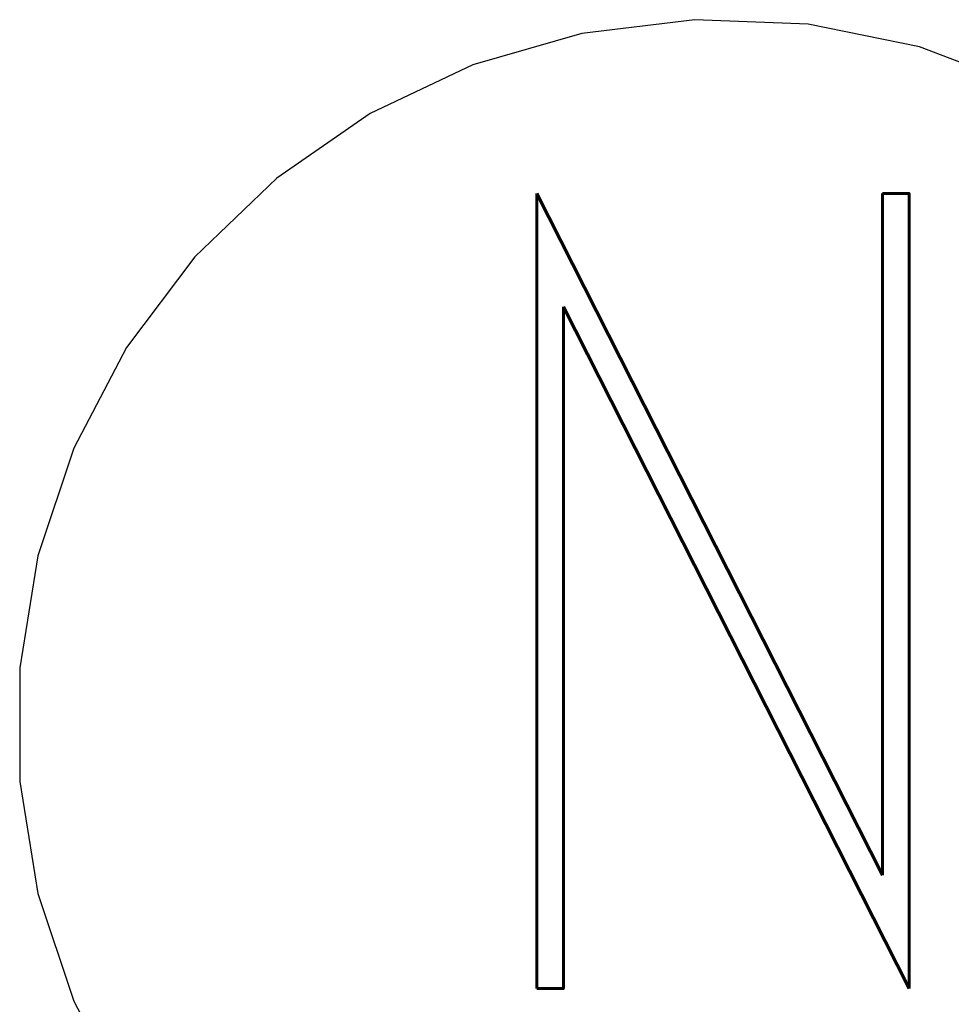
# Model space of a CAD drawing. Extents: x -2 to 113, y -136 to 16.
# Tile 532 of 541: x 107.9 to 109.19, y -4.88 to -3.53. Entities that reach past the tile are written whole.
import ezdxf
from ezdxf.enums import TextEntityAlignment as Align

# ---------------------------------------------------------------- set-up
doc = ezdxf.new("R2010")
doc.units = 0
doc.header["$MEASUREMENT"] = 0
doc.linetypes.add('SOLID', pattern=[0])
doc.layers.get('0').update_dxf_attribs({"linetype": 'SOLID'})
for name, color, linetype in [('1', 7, 'SOLID'), ('10', 7, 'SOLID'), ('11', 7, 'SOLID'), ('12', 7, 'SOLID'), ('13', 7, 'SOLID'), ('14', 7, 'SOLID'), ('15', 7, 'SOLID'), ('16', 7, 'SOLID'), ('17', 7, 'SOLID'), ('18', 7, 'SOLID'), ('19', 7, 'SOLID'), ('2', 7, 'SOLID'), ('20', 7, 'SOLID'), ('21', 7, 'SOLID'), ('22', 7, 'SOLID'), ('23', 7, 'SOLID'), ('24', 7, 'SOLID'), ('25', 7, 'SOLID'), ('26', 7, 'SOLID'), ('27', 7, 'SOLID'), ('28', 7, 'SOLID'), ('29', 7, 'SOLID'), ('3', 7, 'SOLID'), ('30', 7, 'SOLID'), ('31', 7, 'SOLID'), ('32', 7, 'SOLID'), ('33', 7, 'SOLID'), ('34', 7, 'SOLID'), ('35', 7, 'SOLID'), ('36', 7, 'SOLID'), ('37', 7, 'SOLID'), ('38', 7, 'SOLID'), ('39', 7, 'SOLID'), ('4', 7, 'SOLID'), ('40', 7, 'SOLID'), ('41', 7, 'SOLID'), ('42', 7, 'SOLID'), ('43', 7, 'SOLID'), ('44', 7, 'SOLID'), ('45', 7, 'SOLID'), ('46', 7, 'SOLID'), ('47', 7, 'SOLID'), ('48', 7, 'SOLID'), ('49', 7, 'SOLID'), ('5', 7, 'SOLID'), ('50', 7, 'SOLID'), ('51', 7, 'SOLID'), ('52', 7, 'SOLID'), ('53', 7, 'SOLID'), ('54', 7, 'SOLID'), ('55', 7, 'SOLID'), ('56', 7, 'SOLID'), ('57', 7, 'SOLID'), ('58', 7, 'SOLID'), ('59', 7, 'SOLID'), ('6', 7, 'SOLID'), ('60', 7, 'SOLID'), ('61', 7, 'SOLID'), ('62', 7, 'SOLID'), ('63', 7, 'SOLID'), ('64', 7, 'SOLID'), ('65', 7, 'SOLID'), ('66', 7, 'SOLID'), ('67', 7, 'SOLID'), ('68', 7, 'SOLID'), ('7', 7, 'SOLID'), ('8', 7, 'SOLID'), ('9', 7, 'SOLID')]:
    doc.layers.add(name, color=color, linetype=linetype)
doc.styles.add('ROMAND', font='romand', dxfattribs={"height": 1})

msp = doc.modelspace()

# ---------------------------------------------------------------- linework, layer by layer
at = {"color": 7, "linetype": 'SOLID'}
msp.add_lwpolyline([(109.2881, -3.6219), (109.1421, -3.5665), (108.989, -3.5353), (108.833, -3.529), (108.6779, -3.5478), (108.5279, -3.5913), (108.3867, -3.6582), (108.2582, -3.747), (108.1455, -3.8552), (108.0517, -3.98), (107.9791, -4.1184), (107.9296, -4.2665), (107.9046, -4.4207), (107.9046, -4.5769), (107.9296, -4.7311), (107.9791, -4.8793), (108.0517, -5.0176)], dxfattribs=at)
at = {"layer": '1', "color": 7, "linetype": 'SOLID'}
msp.add_lwpolyline([(109.2881, -3.6219), (109.1421, -3.5665), (108.989, -3.5353), (108.833, -3.529), (108.6779, -3.5478), (108.5279, -3.5913), (108.3867, -3.6582), (108.2582, -3.747), (108.1455, -3.8552), (108.0517, -3.98), (107.9791, -4.1184), (107.9296, -4.2665), (107.9046, -4.4207), (107.9046, -4.5769), (107.9296, -4.7311), (107.9791, -4.8793), (108.0517, -5.0176)], dxfattribs=at)
at = {"layer": '10', "color": 7, "linetype": 'SOLID'}
msp.add_lwpolyline([(109.2881, -3.6219), (109.1421, -3.5665), (108.989, -3.5353), (108.833, -3.529), (108.6779, -3.5478), (108.5279, -3.5913), (108.3867, -3.6582), (108.2582, -3.747), (108.1455, -3.8552), (108.0517, -3.98), (107.9791, -4.1184), (107.9296, -4.2665), (107.9046, -4.4207), (107.9046, -4.5769), (107.9296, -4.7311), (107.9791, -4.8793), (108.0517, -5.0176)], dxfattribs=at)
at = {"layer": '11', "color": 7, "linetype": 'SOLID'}
msp.add_lwpolyline([(109.2881, -3.6219), (109.1421, -3.5665), (108.989, -3.5353), (108.833, -3.529), (108.6779, -3.5478), (108.5279, -3.5913), (108.3867, -3.6582), (108.2582, -3.747), (108.1455, -3.8552), (108.0517, -3.98), (107.9791, -4.1184), (107.9296, -4.2665), (107.9046, -4.4207), (107.9046, -4.5769), (107.9296, -4.7311), (107.9791, -4.8793), (108.0517, -5.0176)], dxfattribs=at)
at = {"layer": '12', "color": 7, "linetype": 'SOLID'}
msp.add_lwpolyline([(109.2881, -3.6219), (109.1421, -3.5665), (108.989, -3.5353), (108.833, -3.529), (108.6779, -3.5478), (108.5279, -3.5913), (108.3867, -3.6582), (108.2582, -3.747), (108.1455, -3.8552), (108.0517, -3.98), (107.9791, -4.1184), (107.9296, -4.2665), (107.9046, -4.4207), (107.9046, -4.5769), (107.9296, -4.7311), (107.9791, -4.8793), (108.0517, -5.0176)], dxfattribs=at)
at = {"layer": '13', "color": 7, "linetype": 'SOLID'}
msp.add_lwpolyline([(109.2881, -3.6219), (109.1421, -3.5665), (108.989, -3.5353), (108.833, -3.529), (108.6779, -3.5478), (108.5279, -3.5913), (108.3867, -3.6582), (108.2582, -3.747), (108.1455, -3.8552), (108.0517, -3.98), (107.9791, -4.1184), (107.9296, -4.2665), (107.9046, -4.4207), (107.9046, -4.5769), (107.9296, -4.7311), (107.9791, -4.8793), (108.0517, -5.0176)], dxfattribs=at)
at = {"layer": '14', "color": 7, "linetype": 'SOLID'}
msp.add_lwpolyline([(109.2881, -3.6219), (109.1421, -3.5665), (108.989, -3.5353), (108.833, -3.529), (108.6779, -3.5478), (108.5279, -3.5913), (108.3867, -3.6582), (108.2582, -3.747), (108.1455, -3.8552), (108.0517, -3.98), (107.9791, -4.1184), (107.9296, -4.2665), (107.9046, -4.4207), (107.9046, -4.5769), (107.9296, -4.7311), (107.9791, -4.8793), (108.0517, -5.0176)], dxfattribs=at)
at = {"layer": '15', "color": 7, "linetype": 'SOLID'}
msp.add_lwpolyline([(109.2881, -3.6219), (109.1421, -3.5665), (108.989, -3.5353), (108.833, -3.529), (108.6779, -3.5478), (108.5279, -3.5913), (108.3867, -3.6582), (108.2582, -3.747), (108.1455, -3.8552), (108.0517, -3.98), (107.9791, -4.1184), (107.9296, -4.2665), (107.9046, -4.4207), (107.9046, -4.5769), (107.9296, -4.7311), (107.9791, -4.8793), (108.0517, -5.0176)], dxfattribs=at)
at = {"layer": '16', "color": 7, "linetype": 'SOLID'}
msp.add_lwpolyline([(109.2881, -3.6219), (109.1421, -3.5665), (108.989, -3.5353), (108.833, -3.529), (108.6779, -3.5478), (108.5279, -3.5913), (108.3867, -3.6582), (108.2582, -3.747), (108.1455, -3.8552), (108.0517, -3.98), (107.9791, -4.1184), (107.9296, -4.2665), (107.9046, -4.4207), (107.9046, -4.5769), (107.9296, -4.7311), (107.9791, -4.8793), (108.0517, -5.0176)], dxfattribs=at)
at = {"layer": '17', "color": 7, "linetype": 'SOLID'}
msp.add_lwpolyline([(109.2881, -3.6219), (109.1421, -3.5665), (108.989, -3.5353), (108.833, -3.529), (108.6779, -3.5478), (108.5279, -3.5913), (108.3867, -3.6582), (108.2582, -3.747), (108.1455, -3.8552), (108.0517, -3.98), (107.9791, -4.1184), (107.9296, -4.2665), (107.9046, -4.4207), (107.9046, -4.5769), (107.9296, -4.7311), (107.9791, -4.8793), (108.0517, -5.0176)], dxfattribs=at)
at = {"layer": '18', "color": 7, "linetype": 'SOLID'}
msp.add_lwpolyline([(109.2881, -3.6219), (109.1421, -3.5665), (108.989, -3.5353), (108.833, -3.529), (108.6779, -3.5478), (108.5279, -3.5913), (108.3867, -3.6582), (108.2582, -3.747), (108.1455, -3.8552), (108.0517, -3.98), (107.9791, -4.1184), (107.9296, -4.2665), (107.9046, -4.4207), (107.9046, -4.5769), (107.9296, -4.7311), (107.9791, -4.8793), (108.0517, -5.0176)], dxfattribs=at)
at = {"layer": '19', "color": 7, "linetype": 'SOLID'}
msp.add_lwpolyline([(109.2881, -3.6219), (109.1421, -3.5665), (108.989, -3.5353), (108.833, -3.529), (108.6779, -3.5478), (108.5279, -3.5913), (108.3867, -3.6582), (108.2582, -3.747), (108.1455, -3.8552), (108.0517, -3.98), (107.9791, -4.1184), (107.9296, -4.2665), (107.9046, -4.4207), (107.9046, -4.5769), (107.9296, -4.7311), (107.9791, -4.8793), (108.0517, -5.0176)], dxfattribs=at)
at = {"layer": '2', "color": 7, "linetype": 'SOLID'}
msp.add_lwpolyline([(109.2881, -3.6219), (109.1421, -3.5665), (108.989, -3.5353), (108.833, -3.529), (108.6779, -3.5478), (108.5279, -3.5913), (108.3867, -3.6582), (108.2582, -3.747), (108.1455, -3.8552), (108.0517, -3.98), (107.9791, -4.1184), (107.9296, -4.2665), (107.9046, -4.4207), (107.9046, -4.5769), (107.9296, -4.7311), (107.9791, -4.8793), (108.0517, -5.0176)], dxfattribs=at)
at = {"layer": '20', "color": 7, "linetype": 'SOLID'}
msp.add_lwpolyline([(109.2881, -3.6219), (109.1421, -3.5665), (108.989, -3.5353), (108.833, -3.529), (108.6779, -3.5478), (108.5279, -3.5913), (108.3867, -3.6582), (108.2582, -3.747), (108.1455, -3.8552), (108.0517, -3.98), (107.9791, -4.1184), (107.9296, -4.2665), (107.9046, -4.4207), (107.9046, -4.5769), (107.9296, -4.7311), (107.9791, -4.8793), (108.0517, -5.0176)], dxfattribs=at)
at = {"layer": '21', "color": 7, "linetype": 'SOLID'}
msp.add_lwpolyline([(109.2881, -3.6219), (109.1421, -3.5665), (108.989, -3.5353), (108.833, -3.529), (108.6779, -3.5478), (108.5279, -3.5913), (108.3867, -3.6582), (108.2582, -3.747), (108.1455, -3.8552), (108.0517, -3.98), (107.9791, -4.1184), (107.9296, -4.2665), (107.9046, -4.4207), (107.9046, -4.5769), (107.9296, -4.7311), (107.9791, -4.8793), (108.0517, -5.0176)], dxfattribs=at)
at = {"layer": '22', "color": 7, "linetype": 'SOLID'}
msp.add_lwpolyline([(109.2881, -3.6219), (109.1421, -3.5665), (108.989, -3.5353), (108.833, -3.529), (108.6779, -3.5478), (108.5279, -3.5913), (108.3867, -3.6582), (108.2582, -3.747), (108.1455, -3.8552), (108.0517, -3.98), (107.9791, -4.1184), (107.9296, -4.2665), (107.9046, -4.4207), (107.9046, -4.5769), (107.9296, -4.7311), (107.9791, -4.8793), (108.0517, -5.0176)], dxfattribs=at)
at = {"layer": '23', "color": 7, "linetype": 'SOLID'}
msp.add_lwpolyline([(109.2881, -3.6219), (109.1421, -3.5665), (108.989, -3.5353), (108.833, -3.529), (108.6779, -3.5478), (108.5279, -3.5913), (108.3867, -3.6582), (108.2582, -3.747), (108.1455, -3.8552), (108.0517, -3.98), (107.9791, -4.1184), (107.9296, -4.2665), (107.9046, -4.4207), (107.9046, -4.5769), (107.9296, -4.7311), (107.9791, -4.8793), (108.0517, -5.0176)], dxfattribs=at)
at = {"layer": '24', "color": 7, "linetype": 'SOLID'}
msp.add_lwpolyline([(109.2881, -3.6219), (109.1421, -3.5665), (108.989, -3.5353), (108.833, -3.529), (108.6779, -3.5478), (108.5279, -3.5913), (108.3867, -3.6582), (108.2582, -3.747), (108.1455, -3.8552), (108.0517, -3.98), (107.9791, -4.1184), (107.9296, -4.2665), (107.9046, -4.4207), (107.9046, -4.5769), (107.9296, -4.7311), (107.9791, -4.8793), (108.0517, -5.0176)], dxfattribs=at)
at = {"layer": '25', "color": 7, "linetype": 'SOLID'}
msp.add_lwpolyline([(109.2881, -3.6219), (109.1421, -3.5665), (108.989, -3.5353), (108.833, -3.529), (108.6779, -3.5478), (108.5279, -3.5913), (108.3867, -3.6582), (108.2582, -3.747), (108.1455, -3.8552), (108.0517, -3.98), (107.9791, -4.1184), (107.9296, -4.2665), (107.9046, -4.4207), (107.9046, -4.5769), (107.9296, -4.7311), (107.9791, -4.8793), (108.0517, -5.0176)], dxfattribs=at)
at = {"layer": '26', "color": 7, "linetype": 'SOLID'}
msp.add_lwpolyline([(109.2881, -3.6219), (109.1421, -3.5665), (108.989, -3.5353), (108.833, -3.529), (108.6779, -3.5478), (108.5279, -3.5913), (108.3867, -3.6582), (108.2582, -3.747), (108.1455, -3.8552), (108.0517, -3.98), (107.9791, -4.1184), (107.9296, -4.2665), (107.9046, -4.4207), (107.9046, -4.5769), (107.9296, -4.7311), (107.9791, -4.8793), (108.0517, -5.0176)], dxfattribs=at)
at = {"layer": '27', "color": 7, "linetype": 'SOLID'}
msp.add_lwpolyline([(109.2881, -3.6219), (109.1421, -3.5665), (108.989, -3.5353), (108.833, -3.529), (108.6779, -3.5478), (108.5279, -3.5913), (108.3867, -3.6582), (108.2582, -3.747), (108.1455, -3.8552), (108.0517, -3.98), (107.9791, -4.1184), (107.9296, -4.2665), (107.9046, -4.4207), (107.9046, -4.5769), (107.9296, -4.7311), (107.9791, -4.8793), (108.0517, -5.0176)], dxfattribs=at)
at = {"layer": '28', "color": 7, "linetype": 'SOLID'}
msp.add_lwpolyline([(109.2881, -3.6219), (109.1421, -3.5665), (108.989, -3.5353), (108.833, -3.529), (108.6779, -3.5478), (108.5279, -3.5913), (108.3867, -3.6582), (108.2582, -3.747), (108.1455, -3.8552), (108.0517, -3.98), (107.9791, -4.1184), (107.9296, -4.2665), (107.9046, -4.4207), (107.9046, -4.5769), (107.9296, -4.7311), (107.9791, -4.8793), (108.0517, -5.0176)], dxfattribs=at)
at = {"layer": '29', "color": 7, "linetype": 'SOLID'}
msp.add_lwpolyline([(109.2881, -3.6219), (109.1421, -3.5665), (108.989, -3.5353), (108.833, -3.529), (108.6779, -3.5478), (108.5279, -3.5913), (108.3867, -3.6582), (108.2582, -3.747), (108.1455, -3.8552), (108.0517, -3.98), (107.9791, -4.1184), (107.9296, -4.2665), (107.9046, -4.4207), (107.9046, -4.5769), (107.9296, -4.7311), (107.9791, -4.8793), (108.0517, -5.0176)], dxfattribs=at)
at = {"layer": '3', "color": 7, "linetype": 'SOLID'}
msp.add_lwpolyline([(109.2881, -3.6219), (109.1421, -3.5665), (108.989, -3.5353), (108.833, -3.529), (108.6779, -3.5478), (108.5279, -3.5913), (108.3867, -3.6582), (108.2582, -3.747), (108.1455, -3.8552), (108.0517, -3.98), (107.9791, -4.1184), (107.9296, -4.2665), (107.9046, -4.4207), (107.9046, -4.5769), (107.9296, -4.7311), (107.9791, -4.8793), (108.0517, -5.0176)], dxfattribs=at)
at = {"layer": '30', "color": 7, "linetype": 'SOLID'}
msp.add_lwpolyline([(109.2881, -3.6219), (109.1421, -3.5665), (108.989, -3.5353), (108.833, -3.529), (108.6779, -3.5478), (108.5279, -3.5913), (108.3867, -3.6582), (108.2582, -3.747), (108.1455, -3.8552), (108.0517, -3.98), (107.9791, -4.1184), (107.9296, -4.2665), (107.9046, -4.4207), (107.9046, -4.5769), (107.9296, -4.7311), (107.9791, -4.8793), (108.0517, -5.0176)], dxfattribs=at)
at = {"layer": '31', "color": 7, "linetype": 'SOLID'}
msp.add_lwpolyline([(109.2881, -3.6219), (109.1421, -3.5665), (108.989, -3.5353), (108.833, -3.529), (108.6779, -3.5478), (108.5279, -3.5913), (108.3867, -3.6582), (108.2582, -3.747), (108.1455, -3.8552), (108.0517, -3.98), (107.9791, -4.1184), (107.9296, -4.2665), (107.9046, -4.4207), (107.9046, -4.5769), (107.9296, -4.7311), (107.9791, -4.8793), (108.0517, -5.0176)], dxfattribs=at)
at = {"layer": '32', "color": 7, "linetype": 'SOLID'}
msp.add_lwpolyline([(109.2881, -3.6219), (109.1421, -3.5665), (108.989, -3.5353), (108.833, -3.529), (108.6779, -3.5478), (108.5279, -3.5913), (108.3867, -3.6582), (108.2582, -3.747), (108.1455, -3.8552), (108.0517, -3.98), (107.9791, -4.1184), (107.9296, -4.2665), (107.9046, -4.4207), (107.9046, -4.5769), (107.9296, -4.7311), (107.9791, -4.8793), (108.0517, -5.0176)], dxfattribs=at)
at = {"layer": '33', "color": 7, "linetype": 'SOLID'}
msp.add_lwpolyline([(109.2881, -3.6219), (109.1421, -3.5665), (108.989, -3.5353), (108.833, -3.529), (108.6779, -3.5478), (108.5279, -3.5913), (108.3867, -3.6582), (108.2582, -3.747), (108.1455, -3.8552), (108.0517, -3.98), (107.9791, -4.1184), (107.9296, -4.2665), (107.9046, -4.4207), (107.9046, -4.5769), (107.9296, -4.7311), (107.9791, -4.8793), (108.0517, -5.0176)], dxfattribs=at)
at = {"layer": '34', "color": 7, "linetype": 'SOLID'}
msp.add_lwpolyline([(109.2881, -3.6219), (109.1421, -3.5665), (108.989, -3.5353), (108.833, -3.529), (108.6779, -3.5478), (108.5279, -3.5913), (108.3867, -3.6582), (108.2582, -3.747), (108.1455, -3.8552), (108.0517, -3.98), (107.9791, -4.1184), (107.9296, -4.2665), (107.9046, -4.4207), (107.9046, -4.5769), (107.9296, -4.7311), (107.9791, -4.8793), (108.0517, -5.0176)], dxfattribs=at)
at = {"layer": '35', "color": 7, "linetype": 'SOLID'}
msp.add_lwpolyline([(109.2881, -3.6219), (109.1421, -3.5665), (108.989, -3.5353), (108.833, -3.529), (108.6779, -3.5478), (108.5279, -3.5913), (108.3867, -3.6582), (108.2582, -3.747), (108.1455, -3.8552), (108.0517, -3.98), (107.9791, -4.1184), (107.9296, -4.2665), (107.9046, -4.4207), (107.9046, -4.5769), (107.9296, -4.7311), (107.9791, -4.8793), (108.0517, -5.0176)], dxfattribs=at)
at = {"layer": '36', "color": 7, "linetype": 'SOLID'}
msp.add_lwpolyline([(109.2881, -3.6219), (109.1421, -3.5665), (108.989, -3.5353), (108.833, -3.529), (108.6779, -3.5478), (108.5279, -3.5913), (108.3867, -3.6582), (108.2582, -3.747), (108.1455, -3.8552), (108.0517, -3.98), (107.9791, -4.1184), (107.9296, -4.2665), (107.9046, -4.4207), (107.9046, -4.5769), (107.9296, -4.7311), (107.9791, -4.8793), (108.0517, -5.0176)], dxfattribs=at)
at = {"layer": '37', "color": 7, "linetype": 'SOLID'}
msp.add_lwpolyline([(109.2881, -3.6219), (109.1421, -3.5665), (108.989, -3.5353), (108.833, -3.529), (108.6779, -3.5478), (108.5279, -3.5913), (108.3867, -3.6582), (108.2582, -3.747), (108.1455, -3.8552), (108.0517, -3.98), (107.9791, -4.1184), (107.9296, -4.2665), (107.9046, -4.4207), (107.9046, -4.5769), (107.9296, -4.7311), (107.9791, -4.8793), (108.0517, -5.0176)], dxfattribs=at)
at = {"layer": '38', "color": 7, "linetype": 'SOLID'}
msp.add_lwpolyline([(109.2881, -3.6219), (109.1421, -3.5665), (108.989, -3.5353), (108.833, -3.529), (108.6779, -3.5478), (108.5279, -3.5913), (108.3867, -3.6582), (108.2582, -3.747), (108.1455, -3.8552), (108.0517, -3.98), (107.9791, -4.1184), (107.9296, -4.2665), (107.9046, -4.4207), (107.9046, -4.5769), (107.9296, -4.7311), (107.9791, -4.8793), (108.0517, -5.0176)], dxfattribs=at)
at = {"layer": '39', "color": 7, "linetype": 'SOLID'}
msp.add_lwpolyline([(109.2881, -3.6219), (109.1421, -3.5665), (108.989, -3.5353), (108.833, -3.529), (108.6779, -3.5478), (108.5279, -3.5913), (108.3867, -3.6582), (108.2582, -3.747), (108.1455, -3.8552), (108.0517, -3.98), (107.9791, -4.1184), (107.9296, -4.2665), (107.9046, -4.4207), (107.9046, -4.5769), (107.9296, -4.7311), (107.9791, -4.8793), (108.0517, -5.0176)], dxfattribs=at)
at = {"layer": '4', "color": 7, "linetype": 'SOLID'}
msp.add_lwpolyline([(109.2881, -3.6219), (109.1421, -3.5665), (108.989, -3.5353), (108.833, -3.529), (108.6779, -3.5478), (108.5279, -3.5913), (108.3867, -3.6582), (108.2582, -3.747), (108.1455, -3.8552), (108.0517, -3.98), (107.9791, -4.1184), (107.9296, -4.2665), (107.9046, -4.4207), (107.9046, -4.5769), (107.9296, -4.7311), (107.9791, -4.8793), (108.0517, -5.0176)], dxfattribs=at)
at = {"layer": '40', "color": 7, "linetype": 'SOLID'}
msp.add_lwpolyline([(109.2881, -3.6219), (109.1421, -3.5665), (108.989, -3.5353), (108.833, -3.529), (108.6779, -3.5478), (108.5279, -3.5913), (108.3867, -3.6582), (108.2582, -3.747), (108.1455, -3.8552), (108.0517, -3.98), (107.9791, -4.1184), (107.9296, -4.2665), (107.9046, -4.4207), (107.9046, -4.5769), (107.9296, -4.7311), (107.9791, -4.8793), (108.0517, -5.0176)], dxfattribs=at)
at = {"layer": '41', "color": 7, "linetype": 'SOLID'}
msp.add_lwpolyline([(109.2881, -3.6219), (109.1421, -3.5665), (108.989, -3.5353), (108.833, -3.529), (108.6779, -3.5478), (108.5279, -3.5913), (108.3867, -3.6582), (108.2582, -3.747), (108.1455, -3.8552), (108.0517, -3.98), (107.9791, -4.1184), (107.9296, -4.2665), (107.9046, -4.4207), (107.9046, -4.5769), (107.9296, -4.7311), (107.9791, -4.8793), (108.0517, -5.0176)], dxfattribs=at)
at = {"layer": '42', "color": 7, "linetype": 'SOLID'}
msp.add_lwpolyline([(109.2881, -3.6219), (109.1421, -3.5665), (108.989, -3.5353), (108.833, -3.529), (108.6779, -3.5478), (108.5279, -3.5913), (108.3867, -3.6582), (108.2582, -3.747), (108.1455, -3.8552), (108.0517, -3.98), (107.9791, -4.1184), (107.9296, -4.2665), (107.9046, -4.4207), (107.9046, -4.5769), (107.9296, -4.7311), (107.9791, -4.8793), (108.0517, -5.0176)], dxfattribs=at)
at = {"layer": '43', "color": 7, "linetype": 'SOLID'}
msp.add_lwpolyline([(109.2881, -3.6219), (109.1421, -3.5665), (108.989, -3.5353), (108.833, -3.529), (108.6779, -3.5478), (108.5279, -3.5913), (108.3867, -3.6582), (108.2582, -3.747), (108.1455, -3.8552), (108.0517, -3.98), (107.9791, -4.1184), (107.9296, -4.2665), (107.9046, -4.4207), (107.9046, -4.5769), (107.9296, -4.7311), (107.9791, -4.8793), (108.0517, -5.0176)], dxfattribs=at)
at = {"layer": '44', "color": 7, "linetype": 'SOLID'}
msp.add_lwpolyline([(109.2881, -3.6219), (109.1421, -3.5665), (108.989, -3.5353), (108.833, -3.529), (108.6779, -3.5478), (108.5279, -3.5913), (108.3867, -3.6582), (108.2582, -3.747), (108.1455, -3.8552), (108.0517, -3.98), (107.9791, -4.1184), (107.9296, -4.2665), (107.9046, -4.4207), (107.9046, -4.5769), (107.9296, -4.7311), (107.9791, -4.8793), (108.0517, -5.0176)], dxfattribs=at)
at = {"layer": '45', "color": 7, "linetype": 'SOLID'}
msp.add_lwpolyline([(109.2881, -3.6219), (109.1421, -3.5665), (108.989, -3.5353), (108.833, -3.529), (108.6779, -3.5478), (108.5279, -3.5913), (108.3867, -3.6582), (108.2582, -3.747), (108.1455, -3.8552), (108.0517, -3.98), (107.9791, -4.1184), (107.9296, -4.2665), (107.9046, -4.4207), (107.9046, -4.5769), (107.9296, -4.7311), (107.9791, -4.8793), (108.0517, -5.0176)], dxfattribs=at)
at = {"layer": '46', "color": 7, "linetype": 'SOLID'}
msp.add_lwpolyline([(109.2881, -3.6219), (109.1421, -3.5665), (108.989, -3.5353), (108.833, -3.529), (108.6779, -3.5478), (108.5279, -3.5913), (108.3867, -3.6582), (108.2582, -3.747), (108.1455, -3.8552), (108.0517, -3.98), (107.9791, -4.1184), (107.9296, -4.2665), (107.9046, -4.4207), (107.9046, -4.5769), (107.9296, -4.7311), (107.9791, -4.8793), (108.0517, -5.0176)], dxfattribs=at)
at = {"layer": '47', "color": 7, "linetype": 'SOLID'}
msp.add_lwpolyline([(109.2881, -3.6219), (109.1421, -3.5665), (108.989, -3.5353), (108.833, -3.529), (108.6779, -3.5478), (108.5279, -3.5913), (108.3867, -3.6582), (108.2582, -3.747), (108.1455, -3.8552), (108.0517, -3.98), (107.9791, -4.1184), (107.9296, -4.2665), (107.9046, -4.4207), (107.9046, -4.5769), (107.9296, -4.7311), (107.9791, -4.8793), (108.0517, -5.0176)], dxfattribs=at)
at = {"layer": '48', "color": 7, "linetype": 'SOLID'}
msp.add_lwpolyline([(109.2881, -3.6219), (109.1421, -3.5665), (108.989, -3.5353), (108.833, -3.529), (108.6779, -3.5478), (108.5279, -3.5913), (108.3867, -3.6582), (108.2582, -3.747), (108.1455, -3.8552), (108.0517, -3.98), (107.9791, -4.1184), (107.9296, -4.2665), (107.9046, -4.4207), (107.9046, -4.5769), (107.9296, -4.7311), (107.9791, -4.8793), (108.0517, -5.0176)], dxfattribs=at)
at = {"layer": '49', "color": 7, "linetype": 'SOLID'}
msp.add_lwpolyline([(109.2881, -3.6219), (109.1421, -3.5665), (108.989, -3.5353), (108.833, -3.529), (108.6779, -3.5478), (108.5279, -3.5913), (108.3867, -3.6582), (108.2582, -3.747), (108.1455, -3.8552), (108.0517, -3.98), (107.9791, -4.1184), (107.9296, -4.2665), (107.9046, -4.4207), (107.9046, -4.5769), (107.9296, -4.7311), (107.9791, -4.8793), (108.0517, -5.0176)], dxfattribs=at)
at = {"layer": '5', "color": 7, "linetype": 'SOLID'}
msp.add_lwpolyline([(109.2881, -3.6219), (109.1421, -3.5665), (108.989, -3.5353), (108.833, -3.529), (108.6779, -3.5478), (108.5279, -3.5913), (108.3867, -3.6582), (108.2582, -3.747), (108.1455, -3.8552), (108.0517, -3.98), (107.9791, -4.1184), (107.9296, -4.2665), (107.9046, -4.4207), (107.9046, -4.5769), (107.9296, -4.7311), (107.9791, -4.8793), (108.0517, -5.0176)], dxfattribs=at)
at = {"layer": '50', "color": 7, "linetype": 'SOLID'}
msp.add_lwpolyline([(109.2881, -3.6219), (109.1421, -3.5665), (108.989, -3.5353), (108.833, -3.529), (108.6779, -3.5478), (108.5279, -3.5913), (108.3867, -3.6582), (108.2582, -3.747), (108.1455, -3.8552), (108.0517, -3.98), (107.9791, -4.1184), (107.9296, -4.2665), (107.9046, -4.4207), (107.9046, -4.5769), (107.9296, -4.7311), (107.9791, -4.8793), (108.0517, -5.0176)], dxfattribs=at)
at = {"layer": '51', "color": 7, "linetype": 'SOLID'}
msp.add_lwpolyline([(109.2881, -3.6219), (109.1421, -3.5665), (108.989, -3.5353), (108.833, -3.529), (108.6779, -3.5478), (108.5279, -3.5913), (108.3867, -3.6582), (108.2582, -3.747), (108.1455, -3.8552), (108.0517, -3.98), (107.9791, -4.1184), (107.9296, -4.2665), (107.9046, -4.4207), (107.9046, -4.5769), (107.9296, -4.7311), (107.9791, -4.8793), (108.0517, -5.0176)], dxfattribs=at)
at = {"layer": '52', "color": 7, "linetype": 'SOLID'}
msp.add_lwpolyline([(109.2881, -3.6219), (109.1421, -3.5665), (108.989, -3.5353), (108.833, -3.529), (108.6779, -3.5478), (108.5279, -3.5913), (108.3867, -3.6582), (108.2582, -3.747), (108.1455, -3.8552), (108.0517, -3.98), (107.9791, -4.1184), (107.9296, -4.2665), (107.9046, -4.4207), (107.9046, -4.5769), (107.9296, -4.7311), (107.9791, -4.8793), (108.0517, -5.0176)], dxfattribs=at)
at = {"layer": '53', "color": 7, "linetype": 'SOLID'}
msp.add_lwpolyline([(109.2881, -3.6219), (109.1421, -3.5665), (108.989, -3.5353), (108.833, -3.529), (108.6779, -3.5478), (108.5279, -3.5913), (108.3867, -3.6582), (108.2582, -3.747), (108.1455, -3.8552), (108.0517, -3.98), (107.9791, -4.1184), (107.9296, -4.2665), (107.9046, -4.4207), (107.9046, -4.5769), (107.9296, -4.7311), (107.9791, -4.8793), (108.0517, -5.0176)], dxfattribs=at)
at = {"layer": '54', "color": 7, "linetype": 'SOLID'}
msp.add_lwpolyline([(109.2881, -3.6219), (109.1421, -3.5665), (108.989, -3.5353), (108.833, -3.529), (108.6779, -3.5478), (108.5279, -3.5913), (108.3867, -3.6582), (108.2582, -3.747), (108.1455, -3.8552), (108.0517, -3.98), (107.9791, -4.1184), (107.9296, -4.2665), (107.9046, -4.4207), (107.9046, -4.5769), (107.9296, -4.7311), (107.9791, -4.8793), (108.0517, -5.0176)], dxfattribs=at)
at = {"layer": '55', "color": 7, "linetype": 'SOLID'}
msp.add_lwpolyline([(109.2881, -3.6219), (109.1421, -3.5665), (108.989, -3.5353), (108.833, -3.529), (108.6779, -3.5478), (108.5279, -3.5913), (108.3867, -3.6582), (108.2582, -3.747), (108.1455, -3.8552), (108.0517, -3.98), (107.9791, -4.1184), (107.9296, -4.2665), (107.9046, -4.4207), (107.9046, -4.5769), (107.9296, -4.7311), (107.9791, -4.8793), (108.0517, -5.0176)], dxfattribs=at)
at = {"layer": '56', "color": 7, "linetype": 'SOLID'}
msp.add_lwpolyline([(109.2881, -3.6219), (109.1421, -3.5665), (108.989, -3.5353), (108.833, -3.529), (108.6779, -3.5478), (108.5279, -3.5913), (108.3867, -3.6582), (108.2582, -3.747), (108.1455, -3.8552), (108.0517, -3.98), (107.9791, -4.1184), (107.9296, -4.2665), (107.9046, -4.4207), (107.9046, -4.5769), (107.9296, -4.7311), (107.9791, -4.8793), (108.0517, -5.0176)], dxfattribs=at)
at = {"layer": '57', "color": 7, "linetype": 'SOLID'}
msp.add_lwpolyline([(109.2881, -3.6219), (109.1421, -3.5665), (108.989, -3.5353), (108.833, -3.529), (108.6779, -3.5478), (108.5279, -3.5913), (108.3867, -3.6582), (108.2582, -3.747), (108.1455, -3.8552), (108.0517, -3.98), (107.9791, -4.1184), (107.9296, -4.2665), (107.9046, -4.4207), (107.9046, -4.5769), (107.9296, -4.7311), (107.9791, -4.8793), (108.0517, -5.0176)], dxfattribs=at)
at = {"layer": '58', "color": 7, "linetype": 'SOLID'}
msp.add_lwpolyline([(109.2881, -3.6219), (109.1421, -3.5665), (108.989, -3.5353), (108.833, -3.529), (108.6779, -3.5478), (108.5279, -3.5913), (108.3867, -3.6582), (108.2582, -3.747), (108.1455, -3.8552), (108.0517, -3.98), (107.9791, -4.1184), (107.9296, -4.2665), (107.9046, -4.4207), (107.9046, -4.5769), (107.9296, -4.7311), (107.9791, -4.8793), (108.0517, -5.0176)], dxfattribs=at)
at = {"layer": '59', "color": 7, "linetype": 'SOLID'}
msp.add_lwpolyline([(109.2881, -3.6219), (109.1421, -3.5665), (108.989, -3.5353), (108.833, -3.529), (108.6779, -3.5478), (108.5279, -3.5913), (108.3867, -3.6582), (108.2582, -3.747), (108.1455, -3.8552), (108.0517, -3.98), (107.9791, -4.1184), (107.9296, -4.2665), (107.9046, -4.4207), (107.9046, -4.5769), (107.9296, -4.7311), (107.9791, -4.8793), (108.0517, -5.0176)], dxfattribs=at)
at = {"layer": '6', "color": 7, "linetype": 'SOLID'}
msp.add_lwpolyline([(109.2881, -3.6219), (109.1421, -3.5665), (108.989, -3.5353), (108.833, -3.529), (108.6779, -3.5478), (108.5279, -3.5913), (108.3867, -3.6582), (108.2582, -3.747), (108.1455, -3.8552), (108.0517, -3.98), (107.9791, -4.1184), (107.9296, -4.2665), (107.9046, -4.4207), (107.9046, -4.5769), (107.9296, -4.7311), (107.9791, -4.8793), (108.0517, -5.0176)], dxfattribs=at)
at = {"layer": '60', "color": 7, "linetype": 'SOLID'}
msp.add_lwpolyline([(109.2881, -3.6219), (109.1421, -3.5665), (108.989, -3.5353), (108.833, -3.529), (108.6779, -3.5478), (108.5279, -3.5913), (108.3867, -3.6582), (108.2582, -3.747), (108.1455, -3.8552), (108.0517, -3.98), (107.9791, -4.1184), (107.9296, -4.2665), (107.9046, -4.4207), (107.9046, -4.5769), (107.9296, -4.7311), (107.9791, -4.8793), (108.0517, -5.0176)], dxfattribs=at)
at = {"layer": '61', "color": 7, "linetype": 'SOLID'}
msp.add_lwpolyline([(109.2881, -3.6219), (109.1421, -3.5665), (108.989, -3.5353), (108.833, -3.529), (108.6779, -3.5478), (108.5279, -3.5913), (108.3867, -3.6582), (108.2582, -3.747), (108.1455, -3.8552), (108.0517, -3.98), (107.9791, -4.1184), (107.9296, -4.2665), (107.9046, -4.4207), (107.9046, -4.5769), (107.9296, -4.7311), (107.9791, -4.8793), (108.0517, -5.0176)], dxfattribs=at)
at = {"layer": '62', "color": 7, "linetype": 'SOLID'}
msp.add_lwpolyline([(109.2881, -3.6219), (109.1421, -3.5665), (108.989, -3.5353), (108.833, -3.529), (108.6779, -3.5478), (108.5279, -3.5913), (108.3867, -3.6582), (108.2582, -3.747), (108.1455, -3.8552), (108.0517, -3.98), (107.9791, -4.1184), (107.9296, -4.2665), (107.9046, -4.4207), (107.9046, -4.5769), (107.9296, -4.7311), (107.9791, -4.8793), (108.0517, -5.0176)], dxfattribs=at)
at = {"layer": '63', "color": 7, "linetype": 'SOLID'}
msp.add_lwpolyline([(109.2881, -3.6219), (109.1421, -3.5665), (108.989, -3.5353), (108.833, -3.529), (108.6779, -3.5478), (108.5279, -3.5913), (108.3867, -3.6582), (108.2582, -3.747), (108.1455, -3.8552), (108.0517, -3.98), (107.9791, -4.1184), (107.9296, -4.2665), (107.9046, -4.4207), (107.9046, -4.5769), (107.9296, -4.7311), (107.9791, -4.8793), (108.0517, -5.0176)], dxfattribs=at)
at = {"layer": '64', "color": 7, "linetype": 'SOLID'}
msp.add_lwpolyline([(109.2881, -3.6219), (109.1421, -3.5665), (108.989, -3.5353), (108.833, -3.529), (108.6779, -3.5478), (108.5279, -3.5913), (108.3867, -3.6582), (108.2582, -3.747), (108.1455, -3.8552), (108.0517, -3.98), (107.9791, -4.1184), (107.9296, -4.2665), (107.9046, -4.4207), (107.9046, -4.5769), (107.9296, -4.7311), (107.9791, -4.8793), (108.0517, -5.0176)], dxfattribs=at)
at = {"layer": '65', "color": 7, "linetype": 'SOLID'}
msp.add_lwpolyline([(109.2881, -3.6219), (109.1421, -3.5665), (108.989, -3.5353), (108.833, -3.529), (108.6779, -3.5478), (108.5279, -3.5913), (108.3867, -3.6582), (108.2582, -3.747), (108.1455, -3.8552), (108.0517, -3.98), (107.9791, -4.1184), (107.9296, -4.2665), (107.9046, -4.4207), (107.9046, -4.5769), (107.9296, -4.7311), (107.9791, -4.8793), (108.0517, -5.0176)], dxfattribs=at)
at = {"layer": '66', "color": 7, "linetype": 'SOLID'}
msp.add_lwpolyline([(109.2881, -3.6219), (109.1421, -3.5665), (108.989, -3.5353), (108.833, -3.529), (108.6779, -3.5478), (108.5279, -3.5913), (108.3867, -3.6582), (108.2582, -3.747), (108.1455, -3.8552), (108.0517, -3.98), (107.9791, -4.1184), (107.9296, -4.2665), (107.9046, -4.4207), (107.9046, -4.5769), (107.9296, -4.7311), (107.9791, -4.8793), (108.0517, -5.0176)], dxfattribs=at)
at = {"layer": '67', "color": 7, "linetype": 'SOLID'}
msp.add_lwpolyline([(109.2881, -3.6219), (109.1421, -3.5665), (108.989, -3.5353), (108.833, -3.529), (108.6779, -3.5478), (108.5279, -3.5913), (108.3867, -3.6582), (108.2582, -3.747), (108.1455, -3.8552), (108.0517, -3.98), (107.9791, -4.1184), (107.9296, -4.2665), (107.9046, -4.4207), (107.9046, -4.5769), (107.9296, -4.7311), (107.9791, -4.8793), (108.0517, -5.0176)], dxfattribs=at)
at = {"layer": '68', "color": 7, "linetype": 'SOLID'}
msp.add_lwpolyline([(109.2881, -3.6219), (109.1421, -3.5665), (108.989, -3.5353), (108.833, -3.529), (108.6779, -3.5478), (108.5279, -3.5913), (108.3867, -3.6582), (108.2582, -3.747), (108.1455, -3.8552), (108.0517, -3.98), (107.9791, -4.1184), (107.9296, -4.2665), (107.9046, -4.4207), (107.9046, -4.5769), (107.9296, -4.7311), (107.9791, -4.8793), (108.0517, -5.0176)], dxfattribs=at)
at = {"layer": '7', "color": 7, "linetype": 'SOLID'}
msp.add_lwpolyline([(109.2881, -3.6219), (109.1421, -3.5665), (108.989, -3.5353), (108.833, -3.529), (108.6779, -3.5478), (108.5279, -3.5913), (108.3867, -3.6582), (108.2582, -3.747), (108.1455, -3.8552), (108.0517, -3.98), (107.9791, -4.1184), (107.9296, -4.2665), (107.9046, -4.4207), (107.9046, -4.5769), (107.9296, -4.7311), (107.9791, -4.8793), (108.0517, -5.0176)], dxfattribs=at)
at = {"layer": '8', "color": 7, "linetype": 'SOLID'}
msp.add_lwpolyline([(109.2881, -3.6219), (109.1421, -3.5665), (108.989, -3.5353), (108.833, -3.529), (108.6779, -3.5478), (108.5279, -3.5913), (108.3867, -3.6582), (108.2582, -3.747), (108.1455, -3.8552), (108.0517, -3.98), (107.9791, -4.1184), (107.9296, -4.2665), (107.9046, -4.4207), (107.9046, -4.5769), (107.9296, -4.7311), (107.9791, -4.8793), (108.0517, -5.0176)], dxfattribs=at)
at = {"layer": '9', "color": 7, "linetype": 'SOLID'}
msp.add_lwpolyline([(109.2881, -3.6219), (109.1421, -3.5665), (108.989, -3.5353), (108.833, -3.529), (108.6779, -3.5478), (108.5279, -3.5913), (108.3867, -3.6582), (108.2582, -3.747), (108.1455, -3.8552), (108.0517, -3.98), (107.9791, -4.1184), (107.9296, -4.2665), (107.9046, -4.4207), (107.9046, -4.5769), (107.9296, -4.7311), (107.9791, -4.8793), (108.0517, -5.0176)], dxfattribs=at)

# ---------------------------------------------------------------- texts
at = {"color": 7, "style": 'ROMAND', "width": 0.78}
msp.add_text('N', height=1.0941, dxfattribs=at).set_placement((108.872, -4.315), align=Align.MIDDLE_CENTER)
at = {"layer": '1', "color": 7, "style": 'ROMAND', "width": 0.78}
msp.add_text('N', height=1.0941, dxfattribs=at).set_placement((108.872, -4.315), align=Align.MIDDLE_CENTER)
at = {"layer": '10', "color": 7, "style": 'ROMAND', "width": 0.78}
msp.add_text('N', height=1.0941, dxfattribs=at).set_placement((108.872, -4.315), align=Align.MIDDLE_CENTER)
at = {"layer": '11', "color": 7, "style": 'ROMAND', "width": 0.78}
msp.add_text('N', height=1.0941, dxfattribs=at).set_placement((108.872, -4.315), align=Align.MIDDLE_CENTER)
at = {"layer": '12', "color": 7, "style": 'ROMAND', "width": 0.78}
msp.add_text('N', height=1.0941, dxfattribs=at).set_placement((108.872, -4.315), align=Align.MIDDLE_CENTER)
at = {"layer": '13', "color": 7, "style": 'ROMAND', "width": 0.78}
msp.add_text('N', height=1.0941, dxfattribs=at).set_placement((108.872, -4.315), align=Align.MIDDLE_CENTER)
at = {"layer": '14', "color": 7, "style": 'ROMAND', "width": 0.78}
msp.add_text('N', height=1.0941, dxfattribs=at).set_placement((108.872, -4.315), align=Align.MIDDLE_CENTER)
at = {"layer": '15', "color": 7, "style": 'ROMAND', "width": 0.78}
msp.add_text('N', height=1.0941, dxfattribs=at).set_placement((108.872, -4.315), align=Align.MIDDLE_CENTER)
at = {"layer": '16', "color": 7, "style": 'ROMAND', "width": 0.78}
msp.add_text('N', height=1.0941, dxfattribs=at).set_placement((108.872, -4.315), align=Align.MIDDLE_CENTER)
at = {"layer": '17', "color": 7, "style": 'ROMAND', "width": 0.78}
msp.add_text('N', height=1.0941, dxfattribs=at).set_placement((108.872, -4.315), align=Align.MIDDLE_CENTER)
at = {"layer": '18', "color": 7, "style": 'ROMAND', "width": 0.78}
msp.add_text('N', height=1.0941, dxfattribs=at).set_placement((108.872, -4.315), align=Align.MIDDLE_CENTER)
at = {"layer": '19', "color": 7, "style": 'ROMAND', "width": 0.78}
msp.add_text('N', height=1.0941, dxfattribs=at).set_placement((108.872, -4.315), align=Align.MIDDLE_CENTER)
at = {"layer": '2', "color": 7, "style": 'ROMAND', "width": 0.78}
msp.add_text('N', height=1.0941, dxfattribs=at).set_placement((108.872, -4.315), align=Align.MIDDLE_CENTER)
at = {"layer": '20', "color": 7, "style": 'ROMAND', "width": 0.78}
msp.add_text('N', height=1.0941, dxfattribs=at).set_placement((108.872, -4.315), align=Align.MIDDLE_CENTER)
at = {"layer": '21', "color": 7, "style": 'ROMAND', "width": 0.78}
msp.add_text('N', height=1.0941, dxfattribs=at).set_placement((108.872, -4.315), align=Align.MIDDLE_CENTER)
at = {"layer": '22', "color": 7, "style": 'ROMAND', "width": 0.78}
msp.add_text('N', height=1.0941, dxfattribs=at).set_placement((108.872, -4.315), align=Align.MIDDLE_CENTER)
at = {"layer": '23', "color": 7, "style": 'ROMAND', "width": 0.78}
msp.add_text('N', height=1.0941, dxfattribs=at).set_placement((108.872, -4.315), align=Align.MIDDLE_CENTER)
at = {"layer": '24', "color": 7, "style": 'ROMAND', "width": 0.78}
msp.add_text('N', height=1.0941, dxfattribs=at).set_placement((108.872, -4.315), align=Align.MIDDLE_CENTER)
at = {"layer": '25', "color": 7, "style": 'ROMAND', "width": 0.78}
msp.add_text('N', height=1.0941, dxfattribs=at).set_placement((108.872, -4.315), align=Align.MIDDLE_CENTER)
at = {"layer": '26', "color": 7, "style": 'ROMAND', "width": 0.78}
msp.add_text('N', height=1.0941, dxfattribs=at).set_placement((108.872, -4.315), align=Align.MIDDLE_CENTER)
at = {"layer": '27', "color": 7, "style": 'ROMAND', "width": 0.78}
msp.add_text('N', height=1.0941, dxfattribs=at).set_placement((108.872, -4.315), align=Align.MIDDLE_CENTER)
at = {"layer": '28', "color": 7, "style": 'ROMAND', "width": 0.78}
msp.add_text('N', height=1.0941, dxfattribs=at).set_placement((108.872, -4.315), align=Align.MIDDLE_CENTER)
at = {"layer": '29', "color": 7, "style": 'ROMAND', "width": 0.78}
msp.add_text('N', height=1.0941, dxfattribs=at).set_placement((108.872, -4.315), align=Align.MIDDLE_CENTER)
at = {"layer": '3', "color": 7, "style": 'ROMAND', "width": 0.78}
msp.add_text('N', height=1.0941, dxfattribs=at).set_placement((108.872, -4.315), align=Align.MIDDLE_CENTER)
at = {"layer": '30', "color": 7, "style": 'ROMAND', "width": 0.78}
msp.add_text('N', height=1.0941, dxfattribs=at).set_placement((108.872, -4.315), align=Align.MIDDLE_CENTER)
at = {"layer": '31', "color": 7, "style": 'ROMAND', "width": 0.78}
msp.add_text('N', height=1.0941, dxfattribs=at).set_placement((108.872, -4.315), align=Align.MIDDLE_CENTER)
at = {"layer": '32', "color": 7, "style": 'ROMAND', "width": 0.78}
msp.add_text('N', height=1.0941, dxfattribs=at).set_placement((108.872, -4.315), align=Align.MIDDLE_CENTER)
at = {"layer": '33', "color": 7, "style": 'ROMAND', "width": 0.78}
msp.add_text('N', height=1.0941, dxfattribs=at).set_placement((108.872, -4.315), align=Align.MIDDLE_CENTER)
at = {"layer": '34', "color": 7, "style": 'ROMAND', "width": 0.78}
msp.add_text('N', height=1.0941, dxfattribs=at).set_placement((108.872, -4.315), align=Align.MIDDLE_CENTER)
at = {"layer": '35', "color": 7, "style": 'ROMAND', "width": 0.78}
msp.add_text('N', height=1.0941, dxfattribs=at).set_placement((108.872, -4.315), align=Align.MIDDLE_CENTER)
at = {"layer": '36', "color": 7, "style": 'ROMAND', "width": 0.78}
msp.add_text('N', height=1.0941, dxfattribs=at).set_placement((108.872, -4.315), align=Align.MIDDLE_CENTER)
at = {"layer": '37', "color": 7, "style": 'ROMAND', "width": 0.78}
msp.add_text('N', height=1.0941, dxfattribs=at).set_placement((108.872, -4.315), align=Align.MIDDLE_CENTER)
at = {"layer": '38', "color": 7, "style": 'ROMAND', "width": 0.78}
msp.add_text('N', height=1.0941, dxfattribs=at).set_placement((108.872, -4.315), align=Align.MIDDLE_CENTER)
at = {"layer": '39', "color": 7, "style": 'ROMAND', "width": 0.78}
msp.add_text('N', height=1.0941, dxfattribs=at).set_placement((108.872, -4.315), align=Align.MIDDLE_CENTER)
at = {"layer": '4', "color": 7, "style": 'ROMAND', "width": 0.78}
msp.add_text('N', height=1.0941, dxfattribs=at).set_placement((108.872, -4.315), align=Align.MIDDLE_CENTER)
at = {"layer": '40', "color": 7, "style": 'ROMAND', "width": 0.78}
msp.add_text('N', height=1.0941, dxfattribs=at).set_placement((108.872, -4.315), align=Align.MIDDLE_CENTER)
at = {"layer": '41', "color": 7, "style": 'ROMAND', "width": 0.78}
msp.add_text('N', height=1.0941, dxfattribs=at).set_placement((108.872, -4.315), align=Align.MIDDLE_CENTER)
at = {"layer": '42', "color": 7, "style": 'ROMAND', "width": 0.78}
msp.add_text('N', height=1.0941, dxfattribs=at).set_placement((108.872, -4.315), align=Align.MIDDLE_CENTER)
at = {"layer": '43', "color": 7, "style": 'ROMAND', "width": 0.78}
msp.add_text('N', height=1.0941, dxfattribs=at).set_placement((108.872, -4.315), align=Align.MIDDLE_CENTER)
at = {"layer": '44', "color": 7, "style": 'ROMAND', "width": 0.78}
msp.add_text('N', height=1.0941, dxfattribs=at).set_placement((108.872, -4.315), align=Align.MIDDLE_CENTER)
at = {"layer": '45', "color": 7, "style": 'ROMAND', "width": 0.78}
msp.add_text('N', height=1.0941, dxfattribs=at).set_placement((108.872, -4.315), align=Align.MIDDLE_CENTER)
at = {"layer": '46', "color": 7, "style": 'ROMAND', "width": 0.78}
msp.add_text('N', height=1.0941, dxfattribs=at).set_placement((108.872, -4.315), align=Align.MIDDLE_CENTER)
at = {"layer": '47', "color": 7, "style": 'ROMAND', "width": 0.78}
msp.add_text('N', height=1.0941, dxfattribs=at).set_placement((108.872, -4.315), align=Align.MIDDLE_CENTER)
at = {"layer": '48', "color": 7, "style": 'ROMAND', "width": 0.78}
msp.add_text('N', height=1.0941, dxfattribs=at).set_placement((108.872, -4.315), align=Align.MIDDLE_CENTER)
at = {"layer": '49', "color": 7, "style": 'ROMAND', "width": 0.78}
msp.add_text('N', height=1.0941, dxfattribs=at).set_placement((108.872, -4.315), align=Align.MIDDLE_CENTER)
at = {"layer": '5', "color": 7, "style": 'ROMAND', "width": 0.78}
msp.add_text('N', height=1.0941, dxfattribs=at).set_placement((108.872, -4.315), align=Align.MIDDLE_CENTER)
at = {"layer": '50', "color": 7, "style": 'ROMAND', "width": 0.78}
msp.add_text('N', height=1.0941, dxfattribs=at).set_placement((108.872, -4.315), align=Align.MIDDLE_CENTER)
at = {"layer": '51', "color": 7, "style": 'ROMAND', "width": 0.78}
msp.add_text('N', height=1.0941, dxfattribs=at).set_placement((108.872, -4.315), align=Align.MIDDLE_CENTER)
at = {"layer": '52', "color": 7, "style": 'ROMAND', "width": 0.78}
msp.add_text('N', height=1.0941, dxfattribs=at).set_placement((108.872, -4.315), align=Align.MIDDLE_CENTER)
at = {"layer": '53', "color": 7, "style": 'ROMAND', "width": 0.78}
msp.add_text('N', height=1.0941, dxfattribs=at).set_placement((108.872, -4.315), align=Align.MIDDLE_CENTER)
at = {"layer": '54', "color": 7, "style": 'ROMAND', "width": 0.78}
msp.add_text('N', height=1.0941, dxfattribs=at).set_placement((108.872, -4.315), align=Align.MIDDLE_CENTER)
at = {"layer": '55', "color": 7, "style": 'ROMAND', "width": 0.78}
msp.add_text('N', height=1.0941, dxfattribs=at).set_placement((108.872, -4.315), align=Align.MIDDLE_CENTER)
at = {"layer": '56', "color": 7, "style": 'ROMAND', "width": 0.78}
msp.add_text('N', height=1.0941, dxfattribs=at).set_placement((108.872, -4.315), align=Align.MIDDLE_CENTER)
at = {"layer": '57', "color": 7, "style": 'ROMAND', "width": 0.78}
msp.add_text('N', height=1.0941, dxfattribs=at).set_placement((108.872, -4.315), align=Align.MIDDLE_CENTER)
at = {"layer": '58', "color": 7, "style": 'ROMAND', "width": 0.78}
msp.add_text('N', height=1.0941, dxfattribs=at).set_placement((108.872, -4.315), align=Align.MIDDLE_CENTER)
at = {"layer": '59', "color": 7, "style": 'ROMAND', "width": 0.78}
msp.add_text('N', height=1.0941, dxfattribs=at).set_placement((108.872, -4.315), align=Align.MIDDLE_CENTER)
at = {"layer": '6', "color": 7, "style": 'ROMAND', "width": 0.78}
msp.add_text('N', height=1.0941, dxfattribs=at).set_placement((108.872, -4.315), align=Align.MIDDLE_CENTER)
at = {"layer": '60', "color": 7, "style": 'ROMAND', "width": 0.78}
msp.add_text('N', height=1.0941, dxfattribs=at).set_placement((108.872, -4.315), align=Align.MIDDLE_CENTER)
at = {"layer": '61', "color": 7, "style": 'ROMAND', "width": 0.78}
msp.add_text('N', height=1.0941, dxfattribs=at).set_placement((108.872, -4.315), align=Align.MIDDLE_CENTER)
at = {"layer": '62', "color": 7, "style": 'ROMAND', "width": 0.78}
msp.add_text('N', height=1.0941, dxfattribs=at).set_placement((108.872, -4.315), align=Align.MIDDLE_CENTER)
at = {"layer": '63', "color": 7, "style": 'ROMAND', "width": 0.78}
msp.add_text('N', height=1.0941, dxfattribs=at).set_placement((108.872, -4.315), align=Align.MIDDLE_CENTER)
at = {"layer": '64', "color": 7, "style": 'ROMAND', "width": 0.78}
msp.add_text('N', height=1.0941, dxfattribs=at).set_placement((108.872, -4.315), align=Align.MIDDLE_CENTER)
at = {"layer": '65', "color": 7, "style": 'ROMAND', "width": 0.78}
msp.add_text('N', height=1.0941, dxfattribs=at).set_placement((108.872, -4.315), align=Align.MIDDLE_CENTER)
at = {"layer": '66', "color": 7, "style": 'ROMAND', "width": 0.78}
msp.add_text('N', height=1.0941, dxfattribs=at).set_placement((108.872, -4.315), align=Align.MIDDLE_CENTER)
at = {"layer": '67', "color": 7, "style": 'ROMAND', "width": 0.78}
msp.add_text('N', height=1.0941, dxfattribs=at).set_placement((108.872, -4.315), align=Align.MIDDLE_CENTER)
at = {"layer": '68', "color": 7, "style": 'ROMAND', "width": 0.78}
msp.add_text('N', height=1.0941, dxfattribs=at).set_placement((108.872, -4.315), align=Align.MIDDLE_CENTER)
at = {"layer": '7', "color": 7, "style": 'ROMAND', "width": 0.78}
msp.add_text('N', height=1.0941, dxfattribs=at).set_placement((108.872, -4.315), align=Align.MIDDLE_CENTER)
at = {"layer": '8', "color": 7, "style": 'ROMAND', "width": 0.78}
msp.add_text('N', height=1.0941, dxfattribs=at).set_placement((108.872, -4.315), align=Align.MIDDLE_CENTER)
at = {"layer": '9', "color": 7, "style": 'ROMAND', "width": 0.78}
msp.add_text('N', height=1.0941, dxfattribs=at).set_placement((108.872, -4.315), align=Align.MIDDLE_CENTER)

doc.saveas('drawing.dxf')
